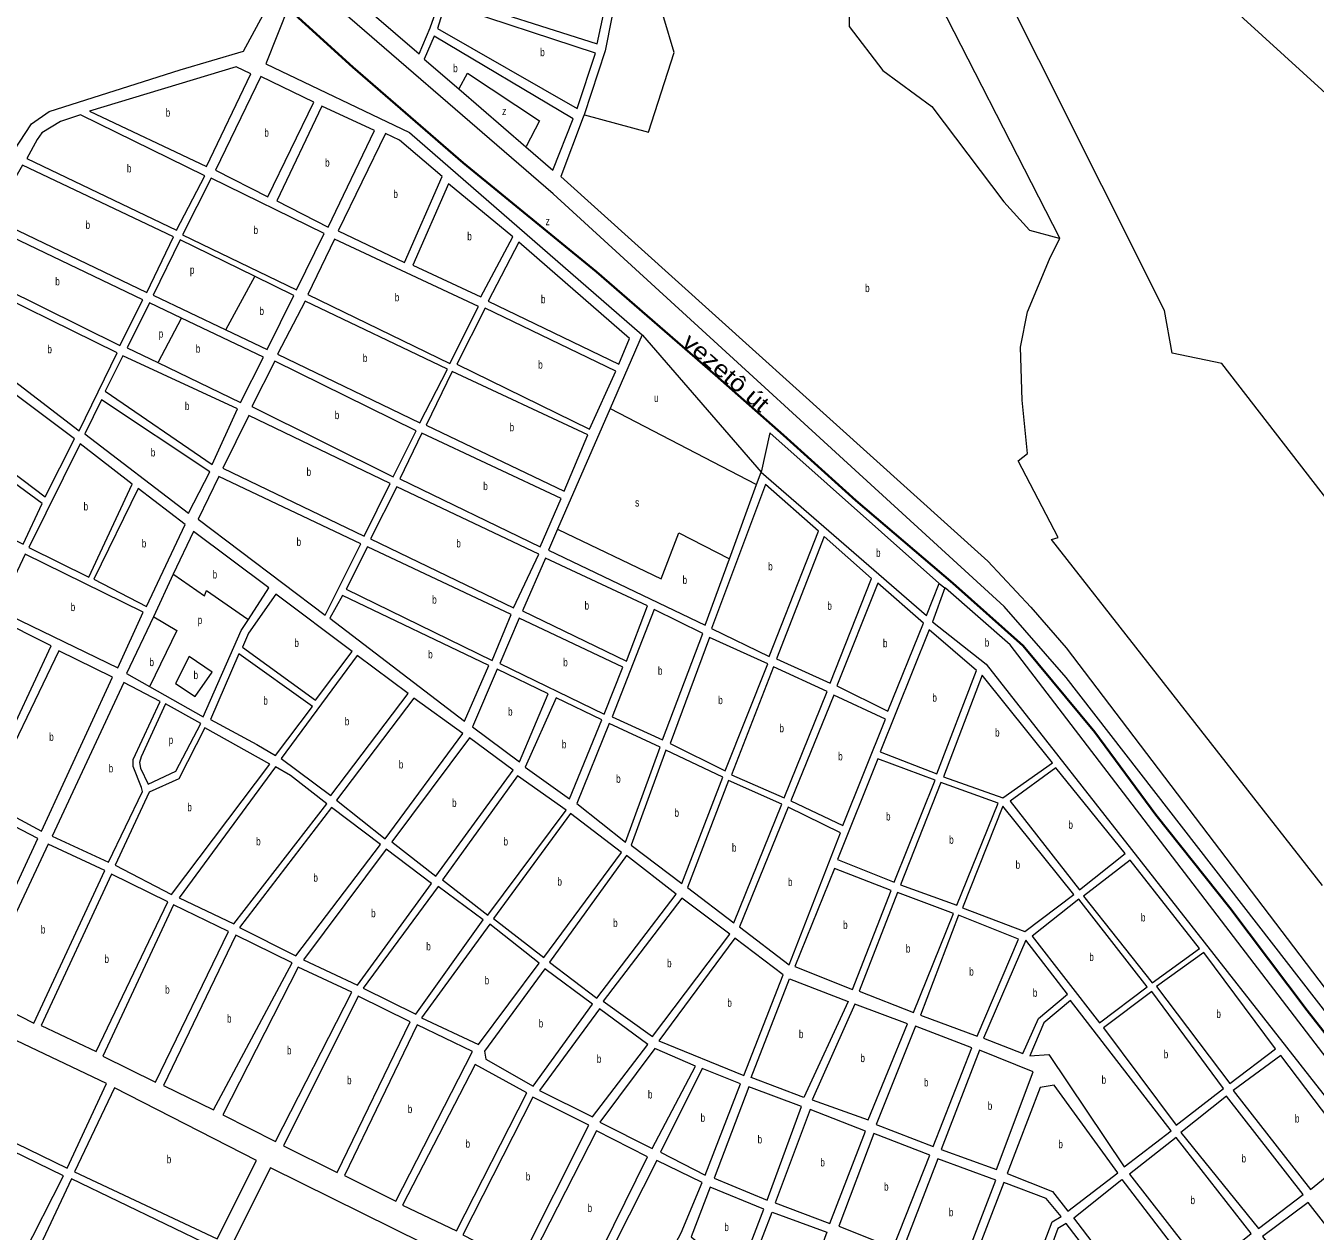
# Model space of a CAD drawing. Extents: x 639657 to 671642, y 222838 to 252123.
# Drawn here: x 662114 to 663709, y 231829 to 233321 of the extents above; entities that cross this region are included whole.
import ezdxf
from ezdxf.enums import TextEntityAlignment as Align

# ---------------------------------------------------------------- set-up
doc = ezdxf.new("R2010")
doc.units = 0
doc.header["$LTSCALE"] = 4
for name, color, linetype, lineweight in [('1', 7, 'Continuous', 13), ('21', 7, 'Continuous', 13), ('57', 7, 'Continuous', 35)]:
    doc.layers.add(name, color=color, linetype=linetype, lineweight=lineweight)
doc.layers.add('22', color=7, linetype='Continuous')
doc.layers.add('7', color=7, linetype='Continuous')

msp = doc.modelspace()

# ---------------------------------------------------------------- linework, layer by layer
at = {"layer": '1'}
for points in [[(662901.379, 233602.282), (662845.77, 233451.39), (662847.04, 233371.93), (662830.95, 233290.03), (662804.879, 233211.006)], [(661853.52, 233177.79), (661946.9, 233219.05), (661973.7, 233226.29), (662099.42, 233166.18), (662121.14, 233199.7), (662143.03, 233214.94), (662305.35, 233266.41), (662383.52, 233289.8), (662407.88, 233334.632), (662440.821, 233395.256)], [(662454.585, 233383.331), (662411.098, 233273.99), (662589.033, 233189.178), (662876.68, 232938.49), (662837.071, 232847.324), (662772.168, 232697.942)], [(664377.074, 230951.269), (664699.63, 230784.67), (664722.71, 230790.9), (664720.84, 230796.45), (664204.09, 231471.07), (663800.78, 231999.24), (663401.45, 232514.56), (663324.52, 232602.44), (662766.47, 233113.12), (662454.585, 233383.331)], [(662619.61, 233308.32), (662607.16, 233279.93), (662650.014, 233242.902), (662732.864, 233171.315)], [(662732.864, 233171.315), (662766.27, 233142.45), (662791.48, 233206.06), (662619.61, 233308.32)], [(662804.879, 233211.006), (662803.93, 233208.13), (662775.99, 233134.55), (663304.27, 232658.37), (663357.84, 232601.67), (663401.27, 232551.02), (663819.91, 232000.49), (664138.67, 231585.165), (664173.529, 231539.747)], [(662305.09, 233056.29), (662271.85, 232987.74), (662361.548, 232944.754)], [(662361.548, 232944.754), (662412.68, 232920.25), (662445.92, 232987.19), (662397.345, 233011.024), (662305.09, 233056.29)], [(662267.11, 232978.03), (662239.67, 232922.43), (662277.553, 232904.201)], [(662277.553, 232904.201), (662379.95, 232854.93), (662408.46, 232911.08), (662306.774, 232959.243), (662267.11, 232978.03)], [(662772.168, 232697.942), (662760.88, 232671.96), (662954.58, 232579.16), (662984.657, 232661.433), (663018.208, 232753.209), (663023.89, 232768.75)], [(663023.89, 232768.75), (663228.46, 232591.35), (663244.254, 232630.805), (663251.409, 232625.287)], [(662321.75, 232695.34), (662296.734, 232642.162), (662272.082, 232589.757)], [(662389.569, 232586.322), (662414.76, 232625.42), (662321.75, 232695.34)], [(663251.409, 232625.287), (663236.05, 232583.36), (663302.43, 232531.05), (663719.1, 231999.66), (663771.768, 231930.217), (663835.25, 231846.517)], [(662272.082, 232589.757), (662238.98, 232519.39), (662267.311, 232503.379)], [(662267.311, 232503.379), (662333.47, 232465.99), (662380.87, 232572.82), (662389.569, 232586.322)]]:
    msp.add_lwpolyline(points, dxfattribs=at)
for points in [[(662461.97, 233414.55), (662460.43, 233407.55), (662600.79, 233286.29), (662614.45, 233318.71), (662627.95, 233357.5), (662631.45, 233386.55), (662629.33, 233426.38)], [(662639.65, 233386.48), (662636.92, 233357.79), (662821.23, 233298.76), (662835.77, 233368.01)], [(662632.87, 233348.41), (662623.56, 233317.88), (662796.33, 233218.53), (662819.11, 233287.12)], [(662374.48, 233270.23), (662192.99, 233215.4), (662337.83, 233147.03), (662392.54, 233261.64)], [(662404.81, 233258.19), (662348.87, 233142.54), (662413.67, 233109.42), (662470.64, 233226.55)], [(662480.55, 233221.44), (662424.98, 233104.62), (662488.14, 233071.95), (662545.53, 233191.51)], [(662128.3, 233180.42), (662115.62, 233156.66), (662300.7, 233068.21), (662335.54, 233135.57), (662181.75, 233211), (662157.11, 233202.71), (662134.14, 233188.53)], [(662559.1, 233187.6), (662500.54, 233067.23), (662582.87, 233028.13), (662629.33, 233134.55), (662576.36, 233179.69)], [(662110.32, 233148.55), (662072.22, 233083.17), (662263.77, 232990.89), (662296.98, 233059.82)], [(662343.62, 233132.42), (662308.26, 233062.24), (662449.08, 232994.21), (662483.38, 233063.84)], [(662637.01, 233125.44), (662593.2, 233024.81), (662677.31, 232985.73), (662716.57, 233060.07)], [(662066.93, 233073.99), (662037.86, 233020.52), (662230.51, 232925.57), (662259.01, 232981.72)], [(662496.34, 233056.98), (662463.1, 232988.43), (662639.01, 232902.99), (662674.37, 232973.71)], [(662724.07, 233053.07), (662686.42, 232980.32), (662848, 232902.22), (662861.31, 232934.18)], [(662032.57, 233011.88), (662001.91, 232956.25), (662180.42, 232819.78), (662227.36, 232916.4)], [(662459.9, 232980.32), (662425.62, 232914.46), (662601.52, 232829.56), (662635.85, 232895.97)], [(662682.47, 232971.59), (662647.55, 232902.17), (662811.65, 232821.82), (662844.31, 232893.44)], [(661994.49, 232944.36), (661955.89, 232875.76), (662138.17, 232738.25), (662174.59, 232810.06)], [(662234.38, 232912.71), (662212.21, 232868.97), (662344.64, 232778.3), (662376.26, 232846.84)], [(662422.25, 232905.91), (662393.97, 232849.69), (662568.81, 232762.63), (662597.31, 232819.85)], [(662641.78, 232893.34), (662609.6, 232826.95), (662780.1, 232745.22), (662809.56, 232814.81)], [(661950.08, 232864.96), (661903.54, 232782.31), (662110.76, 232679.43), (662134.48, 232729.62)], [(662208.01, 232858.19), (662187.43, 232816.09), (662315.64, 232717.85), (662342.04, 232769.14)], [(662390.3, 232838.91), (662358.12, 232773.59), (662532.94, 232689.21), (662565.12, 232754.53)], [(662604.32, 232816.69), (662576.89, 232760.55), (662750.63, 232676.17), (662776.44, 232736.1)], [(662181.63, 232803.67), (662117.78, 232675.19), (662192.24, 232638.8), (662246.01, 232753.75)], [(662352.84, 232763.33), (662327.52, 232710.44), (662484.39, 232591.5), (662528.72, 232680.04)], [(662573.22, 232750.31), (662540.49, 232686.06), (662717.46, 232600.63), (662749.1, 232667.02)], [(663029.3, 232753.42), (662962.67, 232574.94), (663033.89, 232540.66), (663094.83, 232695.45)], [(662253.04, 232748.44), (662198.18, 232636.17), (662263.49, 232602.37), (662311.47, 232703.84)], [(663101.87, 232689.06), (663043.06, 232537.52), (663109.4, 232507.5), (663160.36, 232636.94)], [(662536.81, 232676.35), (662510.42, 232623.99), (662691.19, 232535.37), (662714.85, 232592.55)], [(662259.25, 232595.35), (662113.55, 232667.09), (662080.33, 232598), (662228.17, 232526.28)], [(662757.2, 232662.26), (662728.78, 232596.97), (662857.2, 232534.74), (662883.45, 232603.23)], [(663168.47, 232631.1), (663117.49, 232504.35), (663180.63, 232472.69), (663224.78, 232581.64)], [(662389.75, 232569.44), (662382.13, 232551.88), (662472.43, 232486.61), (662518.1, 232546.68), (662423.44, 232617.81)], [(662506.19, 232615.89), (662490.33, 232587.8), (662656.94, 232460.36), (662686.94, 232529.42)], [(662891.55, 232598.47), (662839.55, 232465.8), (662902.12, 232437.35), (662951.98, 232568.93)], [(662075.57, 232588.83), (661985.94, 232399.92), (662057.69, 232365.65), (662145.73, 232553.47)], [(662724.56, 232587.8), (662700.89, 232531.69), (662829.85, 232468.93), (662852.97, 232527.18)], [(662960.08, 232564.17), (662911.3, 232432.6), (662979.29, 232398.83), (663032.36, 232531.51)], [(663290.31, 232523.13), (663231.84, 232573.65), (663171.41, 232422.63), (663241.49, 232395.33)], [(662154.92, 232547.64), (662065.26, 232360.89), (662133.81, 232324.44), (662221.29, 232514.93)], [(662377.9, 232543.78), (662342.64, 232462.31), (662399.86, 232431.67), (662423.08, 232417.91), (662468.74, 232478.51)], [(662524.05, 232541.89), (662430.1, 232414.21), (662491.75, 232368.56), (662587.33, 232494.65)], [(663039.38, 232527.82), (662987.39, 232394.07), (663052.65, 232365.65), (663105.74, 232497.26)], [(662697.19, 232524.68), (662666.67, 232453.46), (662725.08, 232409.93), (662760.32, 232494.09)], [(663297.35, 232517.29), (663249.59, 232391.64), (663322.88, 232365.45), (663384.28, 232409)], [(662235.32, 232508.08), (662146.76, 232318.11), (662216.36, 232285.97), (662258.55, 232373.41), (662257.43, 232378.23), (662246.99, 232404.47), (662246.91, 232413.07), (662280.65, 232484.85)], [(662256.14, 232402.4), (662265.45, 232382.61), (662299.79, 232398.45), (662330.86, 232457.36), (662287.13, 232481.89), (662257.09, 232416.38), (662255.01, 232409.38)], [(662594.36, 232488.8), (662498.79, 232362.72), (662558.85, 232314.91), (662654.92, 232445.29)], [(662770.57, 232489.35), (662732.12, 232403.55), (662786.73, 232364.29), (662826.69, 232461.92)], [(663113.84, 232492.5), (663060.74, 232361.97), (663124.95, 232331.39), (663178.03, 232462.99)], [(662266.7, 232372.47), (662224.98, 232282.29), (662294.61, 232245.85), (662416.2, 232407.1), (662335.75, 232452.04), (662303.54, 232388.87)], [(662835.86, 232457.7), (662795.92, 232358.46), (662855.98, 232310.65), (662898.98, 232428.19)], [(662663.03, 232439.99), (662566.94, 232311.22), (662621.58, 232268.73), (662717.11, 232399.65)], [(662906, 232424.49), (662863, 232306.95), (662925.74, 232259.7), (662976.67, 232391.29)], [(662423.21, 232403.94), (662303.78, 232241.63), (662371.76, 232209.48), (662486.47, 232358.31), (662441.57, 232393.36)], [(663168.26, 232414), (663118.34, 232289.41), (663188.44, 232261.04), (663239.42, 232387.25)], [(663388.63, 232402.59), (663332.05, 232361.23), (663417.92, 232251.86), (663474.46, 232296.44)], [(662722.55, 232392.71), (662629.69, 232263.97), (662685.95, 232220.42), (662782.56, 232350.28)], [(662983.7, 232387.05), (662932.77, 232254.39), (662990.11, 232210.85), (663049.5, 232357.56)], [(663246.42, 232384.63), (663196.52, 232257.89), (663266.05, 232232.73), (663317.03, 232358.95)], [(662492.43, 232353.52), (662378.79, 232205.24), (662448.41, 232169.88), (662553.01, 232307.87)], [(663057.59, 232353.88), (662997.13, 232206.08), (663058.8, 232158.82), (663122.34, 232322.23)], [(663322.97, 232355.24), (663273.06, 232229.57), (663350.15, 232200.19), (663410.99, 232245.88)], [(662060.52, 232350.63), (661972.49, 232161.75), (662042.63, 232128.53), (662129.06, 232315.26)], [(662787.97, 232346.03), (662692.97, 232216.19), (662755.18, 232167.86), (662851.26, 232297.71)], [(662142.02, 232308.39), (662054.5, 232122.2), (662124.12, 232086.83), (662212.15, 232275.72)], [(662560.04, 232302.02), (662457.58, 232165.12), (662524.48, 232133.5), (662616.29, 232259.55)], [(662857.2, 232294), (662762.22, 232162.01), (662820.64, 232117.41), (662918.88, 232246.2)], [(663480.45, 232288.44), (663422.82, 232243.85), (663507.59, 232136.61), (663566.31, 232179.07)], [(663114.68, 232278.09), (663065.81, 232156.74), (663136.97, 232128.37), (663184.77, 232250.8)], [(662133.27, 232083.73), (662201.26, 232051.54), (662289.86, 232236.67), (662220.25, 232270.96)], [(662624.39, 232255.86), (662531.5, 232129.8), (662596.79, 232097.62), (662680.09, 232214.46)], [(662925.9, 232241.43), (662828.73, 232113.72), (662889.55, 232070.33), (662985.4, 232196.84)], [(663192.85, 232248.18), (663145.05, 232126.3), (663212.32, 232099.85), (663261.84, 232222.48)], [(663416.95, 232240.03), (663359.34, 232194.36), (663442.49, 232087.11), (663501.73, 232131.72)], [(662296.88, 232232.97), (662209.37, 232045.7), (662274.67, 232013.52), (662364.86, 232200.28)], [(662688.2, 232209.16), (662603.81, 232093.38), (662674.49, 232060.18), (662749.34, 232160.82)], [(663342.18, 232190.44), (663268.31, 232220.39), (663221.07, 232096.37), (663291.14, 232070.68)], [(662284.7, 232009.64), (662346.34, 231979.29), (662443.65, 232161.23), (662374.04, 232195.52)], [(662991.35, 232192.06), (662897.4, 232064.91), (663002.55, 232021.81), (663051.39, 232146.39)], [(663351.32, 232189.45), (663299.22, 232068.07), (663347.74, 232049.16), (663367.23, 232092.33), (663402.96, 232122.75)], [(663513.01, 232131.83), (663604.02, 232012.13), (663660.5, 232054.95), (663571.72, 232174.28)], [(662358.18, 231973.05), (662423.16, 231940.21), (662517.57, 232124.83), (662451.22, 232155.93)], [(662756.38, 232153.9), (662681.54, 232052.18), (662683.25, 232041.99), (662741.98, 232008.8), (662815.46, 232110.24)], [(663131.74, 232113.28), (663076.9, 231994.67), (663011.7, 232019.21), (663058.96, 232141.63)], [(662432.87, 231934.81), (662499.37, 231901.97), (662589.89, 232088.42), (662525.48, 232120.22)], [(663473.09, 231908.67), (663531.15, 231953.51), (663406.79, 232114.73), (663373.56, 232086.96), (663356.55, 232046.22), (663380.08, 232047.67)], [(663537.53, 231960.58), (663596.13, 232005.89), (663507.15, 232125.86), (663447.65, 232080.72)], [(662749.88, 232003.4), (662815.46, 231970.56), (662883.78, 232060.35), (662823.98, 232104.54)], [(663087.22, 231991.76), (663156.45, 231966.82), (663205.05, 232086.01), (663139.82, 232110.13)], [(662165.35, 231906.99), (662214.25, 232012.13), (662043, 232093.19), (661989.56, 231992.59)], [(662572.21, 231866.24), (662666.68, 232051.62), (662598.36, 232084.46), (662508.48, 231898.22)], [(663166.17, 231961.41), (663236.92, 231933.98), (663284.59, 232056.2), (663214.75, 232082.8)], [(662824.57, 231964.32), (662888.95, 231931.48), (662942.81, 232033.63), (662892.29, 232055.36)], [(663315.15, 231905.53), (663360.72, 232026.51), (663294.31, 232053.29), (663246.64, 231930.23)], [(662646.94, 231829.63), (662734.09, 232000.49), (662670.32, 232035.41), (662580.34, 231861.53)], [(663703.51, 231880.67), (663758.58, 231925.66), (663666.88, 232046.63), (663607.97, 232003.4)], [(662954.77, 231898.72), (662998.26, 232011.71), (662950.89, 232030.48), (662899.27, 231926.91)], [(662399.45, 231916.66), (662223.97, 232006.73), (662174.55, 231902.83), (662351.06, 231819.68)], [(663073.74, 231983.41), (663008.58, 232007.97), (662965.77, 231894.9), (663031.57, 231867.71)], [(663465.15, 231901.56), (663386.43, 232010.02), (663369.34, 232006.9), (663328.16, 231900.43), (663384.4, 231878.23), (663403.6, 231853.81)], [(662810.84, 231960.37), (662741.5, 231995.26), (662655.09, 231824.57), (662724.45, 231788.6)], [(663599.55, 231996.16), (663543.32, 231951.19), (663639.29, 231832.34), (663694.48, 231874.62)], [(662160.66, 231897.77), (661985.19, 231983.09), (661935.76, 231883.94), (662110.17, 231798.07)], [(663153.22, 231952.97), (663084.55, 231979.82), (663041.3, 231864.11), (663108.87, 231838.86)], [(662883.48, 231921.23), (662820.09, 231953.53), (662733.66, 231783.92), (662800.26, 231752.2)], [(663232.69, 231923.08), (663163.44, 231950.19), (663120.21, 231835.28), (663187.28, 231808.41)], [(663537.51, 231945.18), (663479.53, 231899.89), (663572.97, 231780.22), (663630.25, 231826.29)], [(662606.37, 231814.12), (662416.79, 231907.81), (662368.4, 231810.83), (662552.64, 231714.9)], [(662951.16, 231889.53), (662894.84, 231916.57), (662809.47, 231748.05), (662866.91, 231717.8), (662924.88, 231827.01)], [(663314.32, 231892.15), (663242.43, 231918.94), (663198.63, 231804.3), (663270, 231776.42)], [(662345.31, 231809.92), (662170.93, 231894.18), (662122.64, 231791.29), (662293.8, 231706.97)], [(663376.48, 231869.5), (663324.04, 231889.62), (663279.2, 231772.81), (663348.38, 231747.58), (663383.94, 231840.6), (663395.12, 231847.51)], [(663470.13, 231893.04), (663610.1, 231710.95), (663545.77, 231669.07), (663410.72, 231845.87)], [(663027.34, 231856.38), (662960.92, 231883.78), (662937.21, 231822.13), (662995.81, 231774.85)], [(663782.31, 231759.94), (663700.55, 231864.5), (663644.28, 231822.75), (663749.64, 231687.4)], [(663064.13, 231716.14), (663004.21, 231766.23), (663037.72, 231852.77), (663105.29, 231828.05)], [(663523.57, 231679.46), (663401.16, 231838.72), (663391.05, 231832.65), (663358.65, 231743.99)]]:
    msp.add_lwpolyline(points, close=True, dxfattribs=at)
at = {"layer": '21'}
msp.add_lwpolyline([(664302.001, 232706.474), (664305.173, 232697.56), (664292.458, 232679.951), (664267.358, 232677.765), (663861.782, 232611.852), (663821.774, 232616.041), (663809.281, 232627.48), (663802.888, 232633.061), (663593.974, 232902.908), (663532.581, 232915.923), (663522.925, 232968.873), (663290.023, 233434.185), (663449.932, 233486.076), (664280.419, 232728.976), (664295.417, 232715.478)], close=True, dxfattribs=at)
for points in [[(662804.879, 233211.006), (662805.379, 233210.87), (662884.503, 233189.276), (662916.372, 233288.135), (662890.877, 233374.239), (662919.559, 233444.398), (662989.67, 233473.099), (663072.528, 233466.721), (663107.584, 233428.453), (663133.079, 233345.538), (663133.079, 233320.026), (663174.508, 233265.812), (663235.059, 233221.166), (663324.291, 233103.172), (663356.159, 233068.092), (663392.819, 233058.167), (663393.319, 233058.032)], [(663393.319, 233058.032), (663219.074, 233399.314)], [(662650.014, 233242.902), (662650.283, 233243.401), (662660.627, 233262.624), (662749.859, 233203.627), (662733.127, 233171.814), (662732.864, 233171.315)], [(663718.382, 232257.024), (663383.176, 232685.444), (663391.491, 232687.788), (663341.997, 232782.522), (663353.343, 232791.623), (663346.894, 232857.876), (663344.972, 232923.155), (663353.567, 232967.078), (663380.664, 233032.161), (663393.319, 233058.032)], [(662397.345, 233011.024), (662397.075, 233010.524), (662361.818, 232945.254), (662361.548, 232944.754)], [(662306.774, 232959.243), (662306.509, 232958.743), (662277.818, 232904.701), (662277.553, 232904.201)], [(662876.68, 232938.49), (662877.114, 232937.99), (663023.89, 232768.75)], [(663018.208, 232753.209), (663017.708, 232753.469), (662837.571, 232847.064), (662837.071, 232847.324)], [(663244.254, 232630.805), (663243.754, 232631.25), (663034.717, 232817.314), (663023.89, 232768.75)], [(662772.168, 232697.942), (662772.668, 232697.702), (662900.244, 232636.494), (662922.096, 232693.684), (662984.157, 232661.691), (662984.657, 232661.433)], [(662296.734, 232642.162), (662297.234, 232641.817), (662335.458, 232615.468), (662337.979, 232622.197), (662389.069, 232586.67), (662389.569, 232586.322)], [(663771.768, 231930.217), (663794.488, 231951.058), (663332.238, 232554.914), (663251.909, 232624.852), (663251.409, 232625.287)], [(662272.082, 232589.757), (662272.582, 232589.46), (662300.999, 232572.576), (662267.554, 232503.879), (662267.311, 232503.379)], [(662316.529, 232540.345), (662299.318, 232506.976), (662323.691, 232490.997)], [(662323.691, 232490.997), (662344.703, 232521.274), (662316.529, 232540.345)]]:
    msp.add_lwpolyline(points, dxfattribs=at)
at = {"layer": '57'}
msp.add_lwpolyline([(662401.792, 233376.742), (662518.958, 233269.682), (662655.459, 233151.572), (662820.236, 233016.48), (662967.57, 232888.685), (663051.483, 232814.404), (663141.189, 232733.42), (663261.331, 232631.124), (663348.002, 232553.637), (663437.002, 232446.751), (663512.186, 232344.502), (663603.814, 232229.571), (663699.373, 232102.288), (663760.421, 232024.339), (663782.764, 232000.169), (664786.798, 230683.818)], dxfattribs=at)

# ---------------------------------------------------------------- texts
at = {"layer": '22', "width": 1.2}
msp.add_text('vezetô út', height=20, rotation=319.07, dxfattribs=at).set_placement((662973.923, 232884.398), align=Align.CENTER)
at = {"layer": '7'}
for s, width, p in [('b', 0.75, (662750.648, 233283.47)), ('b', 0.75, (662642.938, 233263.653)), ('b', 0.75, (662287.284, 233208.63)), ('z', 0.8, (662703.446, 233210.527)), ('b', 0.75, (662409.34, 233183.805)), ('b', 0.75, (662239.31, 233139.605)), ('b', 0.75, (662484.506, 233146.695)), ('b', 0.75, (662568.995, 233107.865)), ('b', 0.75, (662188.146, 233069.72)), ('b', 0.75, (662395.962, 233063.315)), ('z', 0.8, (662757.235, 233074.28)), ('b', 0.75, (662660.4, 233055.585)), ('p', 0.75, (662317.292, 233014.087)), ('b', 0.75, (662150.677, 232999.78)), ('b', 0.75, (662570.721, 232979.985)), ('b', 0.75, (663152.592, 232991.488)), ('b', 0.75, (662403.298, 232963.039)), ('b', 0.75, (662751.545, 232977.645)), ('p', 0.75, (662278.631, 232935.031)), ('b', 0.75, (662140.932, 232915.83)), ('b', 0.75, (662324.547, 232916.48)), ('b', 0.75, (662531.242, 232904.94)), ('b', 0.75, (662748.13, 232896.705)), ('u', 0.7, (662891.483, 232855.614)), ('b', 0.75, (662311.063, 232845.505)), ('b', 0.75, (662496.457, 232834.27)), ('b', 0.75, (662712.805, 232819.28)), ('b', 0.75, (662268.843, 232788.02)), ('b', 0.75, (662461.62, 232764.06)), ('b', 0.75, (662680.171, 232746.43)), ('b', 0.75, (662185.732, 232721.235)), ('s', 0.8, (662867.95, 232726.096)), ('b', 0.75, (662449.241, 232677.415)), ('b', 0.75, (662257.688, 232675.405)), ('b', 0.75, (662646.842, 232675.47)), ('b', 0.75, (663166.111, 232663.734)), ('b', 0.75, (663032.679, 232647.04)), ('b', 0.75, (662345.355, 232637.013)), ('b', 0.75, (662926.782, 232630.219)), ('b', 0.75, (662169.79, 232596.685)), ('b', 0.75, (662616.987, 232605.86)), ('b', 0.75, (662805.542, 232598.5)), ('b', 0.75, (663105.89, 232598.28)), ('p', 0.75, (662326.865, 232580.665)), ('b', 0.75, (662446.507, 232552.21)), ('b', 0.75, (663174.67, 232551.895)), ('b', 0.75, (663300.584, 232552.718)), ('b', 0.75, (662612.008, 232538.125)), ('b', 0.75, (662267.193, 232528.521)), ('b', 0.75, (662779.091, 232528.365)), ('b', 0.75, (662896.311, 232517.91)), ('b', 0.75, (662321.823, 232512.542)), ('b', 0.75, (663235.856, 232484.49)), ('b', 0.75, (662408.076, 232480.845)), ('b', 0.75, (662970.893, 232481.5)), ('b', 0.75, (662508.862, 232455.225)), ('b', 0.75, (662710.854, 232467.305)), ('b', 0.75, (663046.61, 232446.735)), ('b', 0.75, (663313.394, 232441.37)), ('b', 0.75, (662143.2, 232436.04)), ('p', 0.75, (662290.992, 232432.25)), ('b', 0.75, (662777.436, 232426.82)), ('b', 0.75, (663119.256, 232411.945)), ('b', 0.75, (662216.75, 232397.025)), ('b', 0.75, (662575.685, 232401.855)), ('b', 0.75, (662844.574, 232384.175)), ('b', 0.75, (662314.083, 232348.945)), ('b', 0.75, (662641.597, 232354.36)), ('b', 0.75, (662916.743, 232342.095)), ('b', 0.75, (663178.474, 232337.52)), ('b', 0.75, (663404.158, 232327.225)), ('b', 0.75, (663256.622, 232308.68)), ('b', 0.75, (662399.183, 232306.71)), ('b', 0.75, (662705.226, 232306.565)), ('b', 0.75, (662987.826, 232298.95)), ('b', 0.75, (663338.774, 232277.715)), ('b', 0.75, (662470.036, 232261.7)), ('b', 0.75, (662771.943, 232256.945)), ('b', 0.75, (663057.209, 232256.35)), ('b', 0.75, (662541.415, 232217.76)), ('b', 0.75, (662132.847, 232197.61)), ('b', 0.75, (662840.827, 232205.705)), ('b', 0.75, (663125.365, 232203.23)), ('b', 0.75, (663493.814, 232212.525)), ('b', 0.75, (662609.643, 232176.74)), ('b', 0.75, (663203.016, 232174.015)), ('b', 0.75, (662211.524, 232161.25)), ('b', 0.75, (662907.587, 232155.88)), ('b', 0.75, (663430.005, 232163.57)), ('b', 0.75, (662681.898, 232134.67)), ('b', 0.75, (663281.42, 232145.535)), ('b', 0.75, (662286.632, 232123.245)), ('b', 0.75, (663360.063, 232119.305)), ('b', 0.75, (662982.187, 232106.935)), ('b', 0.75, (662363.121, 232087.405)), ('b', 0.75, (663587.208, 232093.205)), ('b', 0.75, (662748.767, 232081.35)), ('b', 0.75, (663070.734, 232068.15)), ('b', 0.75, (662437.332, 232048.07)), ('b', 0.75, (662820.666, 232037.55)), ('b', 0.75, (663146.823, 232038.475)), ('b', 0.75, (663522.074, 232043.22)), ('b', 0.75, (662511.661, 232011.095)), ('b', 0.75, (663225.457, 232008.39)), ('b', 0.75, (663445.206, 232011.7)), ('b', 0.75, (662883.912, 231993.42)), ('b', 0.75, (662586.758, 231975.35)), ('b', 0.75, (663304.335, 231979.41)), ('b', 0.75, (662949.091, 231964.6)), ('b', 0.75, (663684.348, 231963.65)), ('b', 0.75, (662658.248, 231932.52)), ('b', 0.75, (663019.579, 231937.84)), ('b', 0.75, (663391.728, 231931.915)), ('b', 0.75, (662288.605, 231913.205)), ('b', 0.75, (663618.338, 231914.25)), ('b', 0.75, (663097.234, 231909.34)), ('b', 0.75, (662732.805, 231891.93)), ('b', 0.75, (663176.062, 231879.3)), ('b', 0.75, (663555.208, 231862.7)), ('b', 0.75, (662809.307, 231852.865)), ('b', 0.75, (663256.247, 231847.68)), ('b', 0.75, (662978.423, 231829.315))]:
    msp.add_text(s, height=10, dxfattribs=dict(at, width=width)).set_placement(p)

doc.saveas('drawing.dxf')
